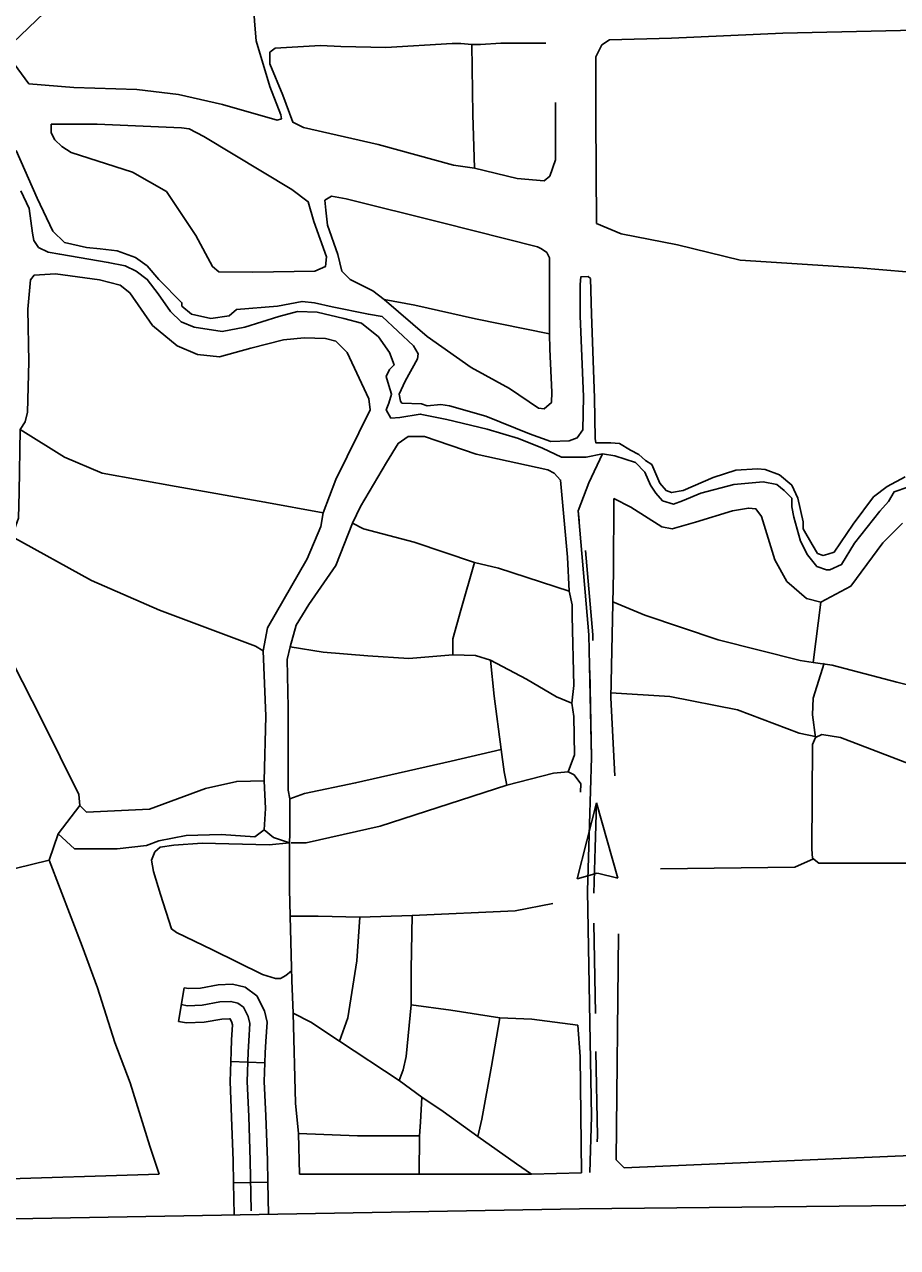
# Model space of a CAD drawing. Extents: x 1127717 to 1741049, y 2026793 to 2244711.
# Drawn here: x 1324961 to 1328788, y 2075463 to 2080824 of the extents above; entities that cross this region are included whole.
import ezdxf

# ---------------------------------------------------------------- set-up
doc = ezdxf.new("R2010")
doc.units = 0
for name, color, linetype in [('15', 7, 'Continuous'), ('32', 7, 'Continuous'), ('35', 7, 'Continuous'), ('43', 7, 'Continuous')]:
    doc.layers.add(name, color=color, linetype=linetype)

msp = doc.modelspace()

# ---------------------------------------------------------------- linework, layer by layer
at = {"layer": '15'}
msp.add_lwpolyline([(1312661.9, 2075431.7), (1316804, 2075463.1), (1322104.8, 2075539.2), (1327394.8, 2075632.9), (1332797, 2075688.9), (1333675.4, 2075694)], dxfattribs=at)
at = {"layer": '32'}
for p, q in [((1325636.6, 2076454.1), (1325661.2, 2076602.1)), ((1325865.7, 2076278.3), (1326015.6, 2076273)), ((1325878.2, 2075746.6), (1326028.2, 2075749.4))]:
    msp.add_line(p, q, dxfattribs=at)
for points in [[(1325661.2, 2076602.1), (1325681.3, 2076598.8), (1325732.7, 2076600.6), (1325810.1, 2076614.3), (1325873.4, 2076617.3), (1325928.2, 2076604.6), (1325980.5, 2076566.5), (1326013.3, 2076500.9), (1326024.6, 2076451.9), (1326019.4, 2076366), (1326017.2, 2076316.5), (1326015.6, 2076273)], [(1325648.9, 2076528.1), (1325676.4, 2076523.5), (1325740.6, 2076525.8), (1325818.5, 2076539.6), (1325866.6, 2076541.9), (1325896.4, 2076535), (1325921.6, 2076516.7), (1325942.2, 2076475.4), (1325949.1, 2076445.6), (1325944.5, 2076369.9), (1325942.2, 2076319.5), (1325937.6, 2076191.1), (1325944.5, 2076037.6), (1325951.4, 2075845), (1325955.5, 2075623.8)], [(1325636.6, 2076454.1), (1325671.5, 2076448.3), (1325748.5, 2076451.1), (1325826.8, 2076464.9), (1325859.8, 2076466.5), (1325863.2, 2076465.7), (1325871.1, 2076449.8), (1325873.6, 2076439.3), (1325869.6, 2076373.9), (1325867.3, 2076322.6), (1325865.7, 2076278.3)], [(1325865.7, 2076278.3), (1325862.6, 2076190.8), (1325869.6, 2076034.5), (1325876.4, 2075843), (1325878.2, 2075746.6)], [(1326015.6, 2076273), (1326012.7, 2076191.5), (1326019.5, 2076040.6), (1326026.4, 2075847), (1326028.2, 2075749.4)], [(1325878.2, 2075746.6), (1325880.8, 2075606.1)], [(1326028.2, 2075749.4), (1326030.8, 2075608.7)]]:
    msp.add_lwpolyline(points, dxfattribs=at)
at = {"layer": '35'}
for points in [[(1324980.7, 2080564.1), (1324933.1, 2080629.9), (1324865.1, 2080720.6), (1324910.4, 2080743.3), (1325184.8, 2081008.7), (1325447.9, 2081281), (1325624.8, 2081464.7), (1325701.9, 2081505.5), (1325815.3, 2081541.8), (1325901.4, 2081550.9), (1325960.4, 2081544.1), (1325958.1, 2081412.5), (1325964.9, 2081074.5), (1325964.9, 2080913.5), (1325969.5, 2080838.6), (1325976.3, 2080752.4)], [(1329123.4, 2080805.2), (1329186.8, 2080786.6), (1329212.9, 2080641.2), (1329253.9, 2080104.5), (1329276.2, 2079791.4), (1329283.7, 2079746.7), (1329246.4, 2079713.1), (1329138.3, 2079713.1), (1328620.4, 2079757.9), (1328098.8, 2079791.4), (1327823.1, 2079858.5), (1327577.2, 2079906.9), (1327469.1, 2079951.7)], [(1329123.4, 2080805.2), (1328285.1, 2080786.6), (1327797, 2080764.2), (1327525, 2080756.7)], [(1325976.3, 2080752.4), (1326037.5, 2080552.8), (1326085.1, 2080428), (1326087.4, 2080409.9), (1326069.3, 2080405.3), (1325828.9, 2080473.4), (1325636.1, 2080516.5), (1325454.7, 2080539.2), (1325178, 2080548.2), (1324980.7, 2080564.1)], [(1327525, 2080756.7), (1327491.5, 2080734.4), (1327465.4, 2080682.2), (1327465.4, 2080417.6), (1327469.1, 2079951.7)], [(1327246.2, 2080742.9), (1327048.9, 2080742.9), (1326960.5, 2080736.1), (1326921.9, 2080736.1), (1326874.3, 2080740.6), (1326835.8, 2080740.6), (1326545.5, 2080722.5), (1326348.2, 2080727), (1326259.7, 2080731.6), (1326060.2, 2080720.2), (1326037.5, 2080702.1), (1326037.5, 2080652.2), (1326094.2, 2080513.8), (1326137.3, 2080395.8), (1326184.9, 2080373.1), (1326511.5, 2080298.3), (1326842.6, 2080207.5), (1326933.3, 2080193.9), (1327121.5, 2080148.6), (1327239.4, 2080139.5), (1327264.4, 2080159.9), (1327289.3, 2080230.2)], [(1326921.9, 2080736.1), (1326926.5, 2080429.9), (1326933.3, 2080193.9)], [(1327289.3, 2080230.2), (1327289.3, 2080482)], [(1326234.8, 2079742.9), (1325962.7, 2079738.4), (1325813, 2079740.6), (1325785.8, 2079763.3), (1325713.2, 2079899.4), (1325584, 2080092.3), (1325434.3, 2080176.2), (1325166.7, 2080262.4), (1325125.9, 2080289.6), (1325094.1, 2080319.1), (1325078.3, 2080348.6), (1325078.3, 2080387.2)], [(1326234.8, 2079742.9), (1326280.2, 2079763.3), (1326284.7, 2079806.4), (1326230.3, 2079960.7), (1326205.3, 2080046.9), (1326132.8, 2080101.3), (1325747.2, 2080332.7), (1325683.7, 2080366.8), (1325649.7, 2080371.3), (1325280.1, 2080387.2), (1325078.3, 2080387.2)], [(1327396.6, 2079547.7), (1327411.5, 2079191.4), (1327408.5, 2079047.7), (1327384.6, 2079011.8), (1327348.7, 2078999.8), (1327267.9, 2078996.8), (1327175.1, 2079029.8), (1326983.6, 2079107.6), (1326825, 2079152.5), (1326786.1, 2079158.5), (1326726.2, 2079152.5), (1326702.3, 2079161.5), (1326615.5, 2079164.5), (1326609.5, 2079173.5), (1326603.5, 2079203.4), (1326630.5, 2079260.3), (1326684.3, 2079359.1), (1326687.3, 2079380), (1326666.4, 2079416), (1326528.7, 2079544.7), (1326468.9, 2079553.7), (1326310.3, 2079586.6), (1326232.5, 2079604.6), (1326178.6, 2079610.6), (1326070.9, 2079589.6), (1325891.3, 2079574.6), (1325858.4, 2079547.7), (1325777.6, 2079535.7), (1325693.8, 2079553.7), (1325651.9, 2079589.6), (1325651.9, 2079604.6), (1325550.2, 2079706.4), (1325499.3, 2079766.2), (1325448.4, 2079802.2), (1325367.6, 2079832.1), (1325292.8, 2079841.1), (1325232.9, 2079847.1), (1325137.2, 2079868), (1325086.3, 2079918.9), (1325017.5, 2080062.6), (1324924.7, 2080272.2)], [(1324945.7, 2080095.5), (1324981.6, 2080017.7), (1324996.5, 2079909.9), (1325002.5, 2079877), (1325023.5, 2079847.1), (1325065.4, 2079826.1), (1325116.2, 2079817.1), (1325328.7, 2079781.2), (1325403.5, 2079766.2), (1325451.4, 2079742.3), (1325499.3, 2079706.4), (1325547.2, 2079643.5), (1325601, 2079565.6), (1325648.9, 2079520.7)], [(1326307.4, 2080071.4), (1326277.9, 2080053.7), (1326282.4, 2080010.6), (1326289.2, 2079944.8), (1326334.6, 2079815.5), (1326352.7, 2079742.9), (1326389, 2079706.6), (1326488.8, 2079656.7), (1326538.7, 2079618.1), (1326726.9, 2079457.1), (1326919.7, 2079321), (1327087.5, 2079228), (1327214.5, 2079141.8), (1327239.4, 2079139.5), (1327271.2, 2079166.7), (1327273.4, 2079212.1), (1327264.4, 2079400.4), (1327262.1, 2079468.4), (1327262.1, 2079752)], [(1327209.9, 2079849.1), (1326788.1, 2079955.7), (1326370.9, 2080060.1), (1326307.4, 2080071.4)], [(1327262.1, 2079752), (1327262.1, 2079801.9), (1327250.7, 2079824.6), (1327228.1, 2079840.5), (1327209.9, 2079849.1)], [(1326271.3, 2078682.9), (1326326.2, 2078830.3), (1326477.2, 2079134.7), (1326470.3, 2079182.7), (1326376.5, 2079386.4), (1326326.2, 2079436.7), (1326280.5, 2079448.2), (1326186.7, 2079450.5), (1326097.5, 2079441.3), (1325953.3, 2079404.7), (1325816.1, 2079368.1), (1325720, 2079377.2), (1325630.8, 2079416.1), (1325523.3, 2079505.4), (1325422.6, 2079647.3), (1325381.4, 2079681.6), (1325289.9, 2079704.5), (1325097.8, 2079731.9), (1325004, 2079725.1), (1324988, 2079704.5), (1324976.5, 2079576.3), (1324981.1, 2079345.2), (1324974.2, 2079125.5), (1324965.1, 2079082), (1324942.2, 2079049.1)], [(1328821, 2078841.1), (1328743.2, 2078799.2), (1328683.4, 2078754.3), (1328593.6, 2078634.6), (1328509.8, 2078511.8), (1328482.9, 2078502.8), (1328461.9, 2078496.9), (1328438, 2078505.8), (1328414, 2078544.8), (1328375.1, 2078613.6), (1328375.1, 2078643.6), (1328351.2, 2078748.3), (1328324.3, 2078805.2), (1328270.4, 2078850.1), (1328207.6, 2078874.1), (1328174.6, 2078877.1), (1328078.9, 2078871.1), (1327980.1, 2078838.2), (1327848.5, 2078781.3), (1327797.6, 2078772.3), (1327773.6, 2078781.3), (1327746.7, 2078814.2), (1327710.8, 2078895), (1327683.9, 2078913), (1327653.9, 2078939.9), (1327618, 2078957.9), (1327570.1, 2078987.8), (1327531.2, 2078990.8), (1327474.4, 2078990.8), (1327465.4, 2078990.8), (1327462.4, 2079008.8), (1327459.4, 2079188.4), (1327447.4, 2079553.7), (1327441.7, 2079710.7), (1327431.6, 2079719.1), (1327399.5, 2079717.4), (1327397.8, 2079683.7), (1327396.6, 2079547.7)], [(1327262.1, 2079468.4), (1326937.8, 2079534.2), (1326672.5, 2079593.2), (1326538.7, 2079618.1)], [(1325648.9, 2079520.7), (1325705.8, 2079496.8), (1325828.5, 2079478.8), (1325927.2, 2079496.8), (1326076.8, 2079544.7), (1326157.6, 2079565.6), (1326244.4, 2079562.7), (1326361.1, 2079535.7), (1326438.9, 2079514.8), (1326513.8, 2079454.9), (1326561.6, 2079386), (1326582.6, 2079332.1), (1326561.6, 2079311.2), (1326546.7, 2079281.2), (1326558.7, 2079242.3), (1326570.6, 2079203.4), (1326558.7, 2079164.5), (1326546.7, 2079134.5), (1326567.6, 2079098.6), (1326606.5, 2079101.6), (1326696.3, 2079116.6), (1326813, 2079092.6), (1326989.6, 2079050.7), (1327127.2, 2079008.8), (1327232, 2078966.9), (1327315.8, 2078928), (1327366.6, 2078928), (1327423.5, 2078928), (1327495.3, 2078942.9), (1327549.2, 2078934), (1327639, 2078904), (1327680.9, 2078862.1), (1327704.8, 2078805.2), (1327728.7, 2078769.3), (1327758.7, 2078736.4), (1327806.6, 2078721.4), (1327845.5, 2078736.4), (1327926.3, 2078769.3), (1328069.9, 2078808.2), (1328198.6, 2078820.2), (1328258.4, 2078808.2), (1328291.3, 2078781.3), (1328324.3, 2078748.3), (1328324.3, 2078709.4), (1328333.2, 2078664.5), (1328363.2, 2078559.7), (1328393.1, 2078499.9), (1328435, 2078449), (1328476.9, 2078434), (1328491.8, 2078434), (1328542.7, 2078457.9), (1328599.6, 2078550.7), (1328710.3, 2078691.5), (1328749.2, 2078733.4), (1328773.2, 2078775.3), (1328833, 2078796.2)], [(1326008.2, 2078078.8), (1326026.5, 2078179.5), (1326200.4, 2078481.5), (1326259.9, 2078623.4), (1326271.3, 2078682.9), (1326015.1, 2078731), (1325626.2, 2078799.6), (1325301.4, 2078856.8), (1325136.7, 2078927.8), (1324942.2, 2079049.1), (1324937.6, 2078774.5), (1324935.3, 2078660), (1324905.6, 2078579.9)], [(1327348.6, 2078340.7), (1327341.7, 2078489.7), (1327311.4, 2078827.4), (1327283.5, 2078857.7), (1327255.5, 2078871.6), (1326941.2, 2078941.5), (1326715.4, 2079018.3), (1326643.3, 2079018.3), (1326599, 2078988.1), (1326547.8, 2078904.2), (1326433.7, 2078711), (1326398.8, 2078638.8), (1326326.7, 2078452.5), (1326207.9, 2078282.5), (1326152.1, 2078191.7), (1326126.5, 2078096.2), (1326112.5, 2078040.3), (1326117.1, 2077830.7), (1326117.1, 2077467.4), (1326124.1, 2077430.2), (1326124.1, 2077276.5), (1326123, 2077237.2)], [(1327544.7, 2078745.9), (1327543.2, 2078425.4), (1327531.4, 2077872.3), (1327548.8, 2077531.2)], [(1327544.7, 2078745.9), (1327618.9, 2078708.8), (1327754.9, 2078622.2), (1327800.3, 2078614), (1327903.3, 2078642.8), (1328064.1, 2078692.3), (1328134.2, 2078704.7), (1328167.2, 2078700.6), (1328191.9, 2078667.6), (1328249.7, 2078477.9), (1328303.3, 2078383), (1328389.8, 2078308.8), (1328451.7, 2078292.3), (1328583.6, 2078362.4), (1328723.8, 2078552.1), (1328810.3, 2078638.7)], [(1323207.7, 2076721), (1323926, 2076874.2), (1324376.1, 2076989.2), (1324543.6, 2077032.3), (1325070.4, 2077161.6), (1325108.7, 2077276.6), (1325204.4, 2077401.1), (1325199.6, 2077449), (1325036.8, 2077779.5), (1324620.3, 2078593.8), (1324582, 2078622.5), (1324476.6, 2078603.4), (1324371.3, 2078565.1), (1324084, 2078402.2), (1323997.8, 2078349.5), (1323408.8, 2078019), (1323360.9, 2077966.3), (1323226.9, 2077980.7)], [(1327348.6, 2078340.7), (1327039, 2078440.8), (1326934.3, 2078466.4), (1326668.9, 2078554.9), (1326447.7, 2078613.2), (1326398.8, 2078638.8)], [(1325204.4, 2077401.1), (1325232.7, 2077371.7), (1325509.5, 2077385.4), (1325754.3, 2077474.7), (1325891.6, 2077506.7), (1326012.8, 2077509), (1326019.7, 2077792.7), (1326008.2, 2078078.8), (1325973.9, 2078099.4), (1325553, 2078257.3), (1325255.6, 2078387.7), (1324905.6, 2078579.9), (1324843.8, 2078593.7), (1324699.7, 2078591.4), (1324667.7, 2078586.8), (1324620.3, 2078593.8)], [(1326934.3, 2078466.4), (1326873.7, 2078256.9), (1326838.8, 2078131.1), (1326838.8, 2078061.2)], [(1327343.9, 2077549.1), (1327371.9, 2077623.4), (1327369.6, 2077791.1), (1327360.3, 2077849.3), (1327369.6, 2077926.2), (1327362.6, 2078231.2), (1327362.6, 2078280.1), (1327348.6, 2078340.7)], [(1328418.7, 2078028.3), (1328361, 2078036.6), (1328002.3, 2078127.3), (1327680.7, 2078234.5), (1327540.4, 2078293.3)], [(1328451.7, 2078292.3), (1328418.7, 2078028.3)], [(1326838.8, 2078061.2), (1326645.6, 2078044.9), (1326466.3, 2078056.6), (1326270.8, 2078072.9), (1326126.5, 2078096.2)], [(1326838.8, 2078061.2), (1326938.9, 2078058.9), (1327004.1, 2078038), (1327162.4, 2077954.1), (1327292.8, 2077877.3), (1327360.3, 2077849.3)], [(1327004.1, 2078038), (1327020.4, 2077879.6), (1327050.7, 2077646.7), (1327064.6, 2077548.9), (1327075.1, 2077489.4)], [(1328466.1, 2078025.1), (1328418.7, 2077872), (1328415.6, 2077798.1), (1328427.9, 2077699.6)], [(1329717.3, 2077735.5), (1329235, 2077830.4), (1328785.6, 2077941.7), (1328501.1, 2078016), (1328418.7, 2078028.3)], [(1327531.9, 2077894.1), (1327790.7, 2077878.2), (1328086.2, 2077819.7), (1328357.1, 2077718.1), (1328434.2, 2077702.4)], [(1329773, 2077003.7), (1328960.4, 2077016), (1328938.8, 2077022.1), (1328914.2, 2077059.1), (1328914.2, 2077093), (1328932.7, 2077120.7), (1328929.6, 2077145.3), (1328892.7, 2077148.4), (1328443.3, 2077148.4), (1328415.6, 2077169.9), (1328412.5, 2077210), (1328415.6, 2077668.8), (1328427.9, 2077699.6), (1328455.6, 2077711.9), (1328538.7, 2077699.6), (1328938.8, 2077545.6), (1329052.7, 2077536.4), (1329542.1, 2077533.3), (1329745.3, 2077524.1)], [(1327050.7, 2077646.7), (1326831.8, 2077595.5), (1326412.8, 2077500), (1326189.3, 2077453.4), (1326124.1, 2077430.2)], [(1327399.2, 2077459.7), (1327400.3, 2077496), (1327370.4, 2077535.9), (1327343.9, 2077549.1), (1327280.8, 2077542.5), (1327075.1, 2077489.4), (1326521.1, 2077310.2), (1326196, 2077237.2), (1326129.7, 2077237.2)], [(1326012.8, 2077509), (1326017.4, 2077387.7), (1326012.8, 2077293.9), (1325971.6, 2077264.1), (1325822.9, 2077273.3), (1325669.7, 2077268.7), (1325550.7, 2077245.8), (1325495.8, 2077225.2), (1325367.7, 2077211.5), (1325180.1, 2077211.5), (1325108.7, 2077276.6)], [(1326012.8, 2077293.9), (1326053.4, 2077260.4), (1326123, 2077237.2), (1326123, 2077034.8), (1326126.4, 2076915.3), (1326133, 2076633.2), (1326139.6, 2076490.5), (1326149.6, 2076095.6), (1326162.9, 2075962.9), (1326167.2, 2075785.5)], [(1326123, 2077237.2), (1326034.6, 2077228.9), (1325740.2, 2077235.7), (1325616.6, 2077226.7), (1325555.9, 2077217.7), (1325533.4, 2077197.5), (1325517.7, 2077161.5), (1325526.7, 2077112), (1325558.2, 2077010.9), (1325605.4, 2076860.2), (1325627.8, 2076844.5), (1325785.2, 2076768.1), (1326005.4, 2076660.2), (1326061.6, 2076642.2), (1326084.1, 2076642.2), (1326106.5, 2076655.7), (1326132, 2076676)], [(1325070.4, 2077161.6), (1325214, 2076784.1), (1325281, 2076602.1), (1325357.7, 2076362.6), (1325424.7, 2076185.4), (1325510.9, 2075907.6), (1325552.4, 2075785.5)], [(1328419.4, 2077167), (1328338.6, 2077129.9), (1327748.9, 2077123.1)], [(1327277.5, 2076971.7), (1327111.6, 2076938.5), (1326660.5, 2076918.6), (1326431.6, 2076912), (1326249.1, 2076915.3), (1326126.4, 2076915.3)], [(1326431.6, 2076912), (1326418.3, 2076719.5), (1326378.5, 2076470.6), (1326342, 2076367.7)], [(1326660.5, 2076918.6), (1326657.1, 2076683), (1326657.1, 2076527), (1326633.9, 2076301.4), (1326620.7, 2076241.6), (1326604.1, 2076195.2)], [(1327565.7, 2076837.9), (1327555, 2075848.3), (1327590.3, 2075813), (1328880.2, 2075868.1), (1328968, 2075866.9), (1330029.5, 2075852.3), (1330086.1, 2075851.6), (1330499.2, 2075845.9), (1331772.8, 2075920.9), (1332284.2, 2075900.6), (1332392.2, 2075899.7), (1332596.8, 2075898), (1332692.6, 2075897.3), (1332789.3, 2075896.5)], [(1327387, 2076437.4), (1327184.6, 2076464), (1327045.3, 2076470.6), (1326829.7, 2076503.8), (1326657.1, 2076527)], [(1327183.8, 2075785.5), (1327118.3, 2075830.1), (1326949.1, 2075949.6), (1326796.5, 2076059.1), (1326703.6, 2076122.2), (1326604.1, 2076195.2), (1326342, 2076367.7), (1326215.9, 2076450.7), (1326139.6, 2076490.5)], [(1327045.3, 2076470.6), (1327008.8, 2076258.2), (1326965.7, 2076025.9), (1326949.1, 2075949.6)], [(1327403.4, 2075790.5), (1327396.9, 2076301.4), (1327387, 2076437.4)], [(1326703.6, 2076122.2), (1326697, 2076012.7), (1326693.6, 2075952.9), (1326691.5, 2075785.5)], [(1326693.6, 2075952.9), (1326421.6, 2075952.9), (1326162.9, 2075962.9)], [(1322187.9, 2075724.9), (1323468.9, 2075708.8), (1324123, 2075728), (1324801, 2075762.2), (1325552.4, 2075785.5)], [(1326167.2, 2075785.5), (1326691.5, 2075785.5), (1327183.8, 2075785.5), (1327403.4, 2075790.5)]]:
    msp.add_lwpolyline(points, dxfattribs=at)
at = {"layer": '43'}
for p, q in [((1327468.5, 2077412.7), (1327384.3, 2077080)), ((1327562, 2077082.5), (1327468.5, 2077412.7)), ((1327473.4, 2077104.9), (1327562, 2077082.5)), ((1327384.3, 2077080), (1327472.2, 2077104.9))]:
    msp.add_line(p, q, dxfattribs=at)
for points in [[(1327392.3, 2078650.1), (1327388.7, 2078692.5), (1327435.5, 2078815.4), (1327495.3, 2078942.9)], [(1327439.5, 2075792.7), (1327447.2, 2076037.8), (1327429.6, 2077026.8), (1327447.2, 2077611.9), (1327435.5, 2078148.3), (1327388.7, 2078692.5), (1327435.5, 2078815.4), (1327495.3, 2078942.9)], [(1327453.1, 2078124), (1327452.6, 2078148.3), (1327420.8, 2078518.6)], [(1327446.7, 2077596.1), (1327447.2, 2077611.9), (1327438.9, 2077992)], [(1327462.5, 2077214.8), (1327468.5, 2077412.7)], [(1327456.6, 2077016.9), (1327462.5, 2077214.8)], [(1327464, 2076489), (1327456.9, 2076884.9)], [(1327472.1, 2075926.8), (1327472.9, 2075952), (1327466.3, 2076322.7)]]:
    msp.add_lwpolyline(points, dxfattribs=at)

doc.saveas('drawing.dxf')
